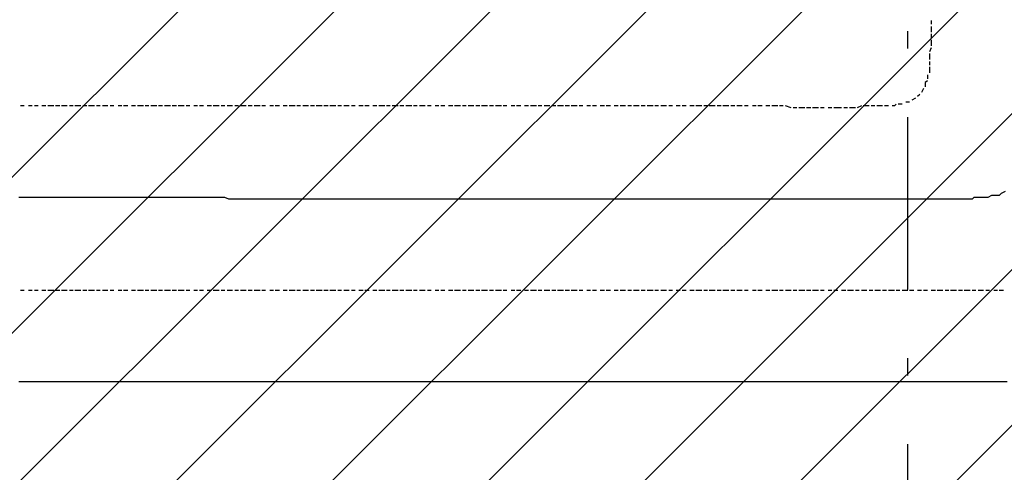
# Model space of a CAD drawing. Extents: x 997 to 109698, y 921 to 94021.
# Tile 640 of 656: x 29054 to 31196, y 50023 to 51009. Entities that reach past the tile are written whole.
import ezdxf

# ---------------------------------------------------------------- set-up
doc = ezdxf.new("R2010")
doc.units = 0
doc.header["$MEASUREMENT"] = 0
doc.layers.add('12', color=7, linetype='CONTINUOUS')
doc.layers.add('28', color=7, linetype='CONTINUOUS')

msp = doc.modelspace()

# ---------------------------------------------------------------- linework, layer by layer
at = {"layer": '12', "color": 1}
for p, q in [((31036.630503, 51006.563401), (31036.630503, 50998.563401)), ((31036.630503, 50993.563401), (31036.630503, 50981.563401)), ((31036.630503, 50977.563401), (31036.630503, 50968.563401)), ((31036.630503, 50964.563401), (31036.630503, 50951.563401)), ((31036.630503, 50947.563401), (31032.630503, 50938.563401)), ((31032.630503, 50934.563401), (31032.630503, 50921.563401)), ((31032.630503, 50917.563401), (31032.630503, 50909.563401)), ((31032.630503, 50905.563401), (31032.630503, 50892.563401)), ((31028.630503, 50888.563401), (31028.630503, 50879.563401)), ((31019.630503, 50858.563401), (31015.630503, 50849.563401)), ((31002.630503, 50837.563401), (30994.630503, 50833.563401)), ((31011.630503, 50845.563401), (31006.630503, 50841.563401)), ((29063.630503, 50820.563401), (29055.630503, 50820.563401)), ((29080.630503, 50820.563401), (29072.630503, 50820.563401)), ((29093.630503, 50820.563401), (29085.630503, 50820.563401)), ((29110.630503, 50820.563401), (29101.630503, 50820.563401)), ((29127.630503, 50820.563401), (29114.630503, 50820.563401)), ((29140.630503, 50820.563401), (29131.630503, 50820.563401)), ((29156.630503, 50820.563401), (29144.630503, 50820.563401)), ((29169.630503, 50820.563401), (29161.630503, 50820.563401)), ((29186.630503, 50820.563401), (29173.630503, 50820.563401)), ((29199.630503, 50820.563401), (29190.630503, 50820.563401)), ((29216.630503, 50820.563401), (29203.630503, 50820.563401)), ((29228.630503, 50820.563401), (29220.630503, 50820.563401)), ((29245.630503, 50820.563401), (29233.630503, 50820.563401)), ((29258.630503, 50820.563401), (29250.630503, 50820.563401)), ((29275.630503, 50820.563401), (29267.630503, 50820.563401)), ((29288.630503, 50820.563401), (29279.630503, 50820.563401)), ((29305.630503, 50820.563401), (29296.630503, 50820.563401)), ((29322.630503, 50820.563401), (29309.630503, 50820.563401)), ((29334.630503, 50820.563401), (29326.630503, 50820.563401)), ((29351.630503, 50820.563401), (29338.630503, 50820.563401)), ((29364.630503, 50820.563401), (29355.630503, 50820.563401)), ((29381.630503, 50820.563401), (29368.630503, 50820.563401)), ((29394.630503, 50820.563401), (29385.630503, 50820.563401)), ((29411.630503, 50820.563401), (29398.630503, 50820.563401)), ((29423.630503, 50820.563401), (29415.630503, 50820.563401)), ((29440.630503, 50820.563401), (29432.630503, 50820.563401)), ((29453.630503, 50820.563401), (29444.630503, 50820.563401)), ((29470.630503, 50820.563401), (29461.630503, 50820.563401)), ((29487.630503, 50820.563401), (29474.630503, 50820.563401)), ((29499.630503, 50820.563401), (29491.630503, 50820.563401)), ((29516.630503, 50820.563401), (29504.630503, 50820.563401)), ((29529.630503, 50820.563401), (29521.630503, 50820.563401)), ((29546.630503, 50820.563401), (29533.630503, 50820.563401)), ((29559.630503, 50820.563401), (29550.630503, 50820.563401)), ((29576.630503, 50820.563401), (29563.630503, 50820.563401)), ((29588.630503, 50820.563401), (29580.630503, 50820.563401)), ((29605.630503, 50820.563401), (29597.630503, 50820.563401)), ((29618.630503, 50820.563401), (29609.630503, 50820.563401)), ((29635.630503, 50820.563401), (29626.630503, 50820.563401)), ((29652.630503, 50820.563401), (29639.630503, 50820.563401)), ((29664.630503, 50820.563401), (29656.630503, 50820.563401)), ((29681.630503, 50820.563401), (29669.630503, 50820.563401)), ((29694.630503, 50820.563401), (29686.630503, 50820.563401)), ((29711.630503, 50820.563401), (29698.630503, 50820.563401)), ((29724.630503, 50820.563401), (29715.630503, 50820.563401)), ((29741.630503, 50820.563401), (29728.630503, 50820.563401)), ((29753.630503, 50820.563401), (29745.630503, 50820.563401)), ((29770.630503, 50820.563401), (29758.630503, 50820.563401)), ((29783.630503, 50820.563401), (29775.630503, 50820.563401)), ((29800.630503, 50820.563401), (29791.630503, 50820.563401)), ((29813.630503, 50820.563401), (29804.630503, 50820.563401)), ((29830.630503, 50820.563401), (29821.630503, 50820.563401)), ((29847.630503, 50820.563401), (29834.630503, 50820.563401)), ((29859.630503, 50820.563401), (29851.630503, 50820.563401)), ((29876.630503, 50820.563401), (29863.630503, 50820.563401)), ((29889.630503, 50820.563401), (29880.630503, 50820.563401)), ((29906.630503, 50820.563401), (29893.630503, 50820.563401)), ((29918.630503, 50820.563401), (29910.630503, 50820.563401)), ((29935.630503, 50820.563401), (29923.630503, 50820.563401)), ((29948.630503, 50820.563401), (29940.630503, 50820.563401)), ((29965.630503, 50820.563401), (29957.630503, 50820.563401)), ((29978.630503, 50820.563401), (29969.630503, 50820.563401)), ((29995.630503, 50820.563401), (29986.630503, 50820.563401)), ((30012.630503, 50820.563401), (29999.630503, 50820.563401)), ((30024.630503, 50820.563401), (30016.630503, 50820.563401)), ((30041.630503, 50820.563401), (30029.630503, 50820.563401)), ((30054.630503, 50820.563401), (30045.630503, 50820.563401)), ((30071.630503, 50820.563401), (30058.630503, 50820.563401)), ((30084.630503, 50820.563401), (30075.630503, 50820.563401)), ((30101.630503, 50820.563401), (30088.630503, 50820.563401)), ((30113.630503, 50820.563401), (30105.630503, 50820.563401)), ((30130.630503, 50820.563401), (30122.630503, 50820.563401)), ((30143.630503, 50820.563401), (30134.630503, 50820.563401)), ((30160.630503, 50820.563401), (30151.630503, 50820.563401)), ((30177.630503, 50820.563401), (30164.630503, 50820.563401)), ((30189.630503, 50820.563401), (30181.630503, 50820.563401)), ((30206.630503, 50820.563401), (30194.630503, 50820.563401)), ((30219.630503, 50820.563401), (30211.630503, 50820.563401)), ((30236.630503, 50820.563401), (30223.630503, 50820.563401)), ((30249.630503, 50820.563401), (30240.630503, 50820.563401)), ((30266.630503, 50820.563401), (30253.630503, 50820.563401)), ((30278.630503, 50820.563401), (30270.630503, 50820.563401)), ((30295.630503, 50820.563401), (30287.630503, 50820.563401)), ((30308.630503, 50820.563401), (30299.630503, 50820.563401)), ((30325.630503, 50820.563401), (30316.630503, 50820.563401)), ((30338.630503, 50820.563401), (30329.630503, 50820.563401)), ((30355.630503, 50820.563401), (30346.630503, 50820.563401)), ((30371.630503, 50820.563401), (30359.630503, 50820.563401)), ((30384.630503, 50820.563401), (30376.630503, 50820.563401)), ((30401.630503, 50820.563401), (30388.630503, 50820.563401)), ((30414.630503, 50820.563401), (30405.630503, 50820.563401)), ((30431.630503, 50820.563401), (30418.630503, 50820.563401)), ((30443.630503, 50820.563401), (30435.630503, 50820.563401)), ((30460.630503, 50820.563401), (30448.630503, 50820.563401)), ((30473.630503, 50820.563401), (30465.630503, 50820.563401)), ((30490.630503, 50820.563401), (30481.630503, 50820.563401)), ((30503.630503, 50820.563401), (30494.630503, 50820.563401)), ((30520.630503, 50820.563401), (30511.630503, 50820.563401)), ((30537.630503, 50820.563401), (30524.630503, 50820.563401)), ((30549.630503, 50820.563401), (30541.630503, 50820.563401)), ((30566.630503, 50820.563401), (30553.630503, 50820.563401)), ((30579.630503, 50820.563401), (30570.630503, 50820.563401)), ((30596.630503, 50820.563401), (30583.630503, 50820.563401)), ((30609.630503, 50820.563401), (30600.630503, 50820.563401)), ((30625.630503, 50820.563401), (30613.630503, 50820.563401)), ((30638.630503, 50820.563401), (30630.630503, 50820.563401)), ((30655.630503, 50820.563401), (30647.630503, 50820.563401)), ((30668.630503, 50820.563401), (30659.630503, 50820.563401)), ((30685.630503, 50820.563401), (30676.630503, 50820.563401)), ((30702.630503, 50820.563401), (30689.630503, 50820.563401)), ((30714.630503, 50820.563401), (30706.630503, 50820.563401)), ((30731.630503, 50816.563401), (30719.630503, 50820.563401)), ((30744.630503, 50816.563401), (30736.630503, 50816.563401)), ((30761.630503, 50816.563401), (30748.630503, 50816.563401)), ((30774.630503, 50816.563401), (30765.630503, 50816.563401)), ((30791.630503, 50816.563401), (30778.630503, 50816.563401)), ((30803.630503, 50816.563401), (30795.630503, 50816.563401)), ((30820.630503, 50816.563401), (30812.630503, 50816.563401)), ((30833.630503, 50816.563401), (30824.630503, 50816.563401)), ((30841.630503, 50816.563401), (30833.630503, 50816.563401)), ((30854.630503, 50816.563401), (30846.630503, 50816.563401)), ((30871.630503, 50816.563401), (30858.630503, 50816.563401)), ((30884.630503, 50820.563401), (30875.630503, 50816.563401)), ((30901.630503, 50820.563401), (30888.630503, 50820.563401)), ((30913.630503, 50820.563401), (30905.630503, 50820.563401)), ((30930.630503, 50820.563401), (30918.630503, 50820.563401)), ((30943.630503, 50820.563401), (30934.630503, 50820.563401)), ((30973.630503, 50824.563401), (30964.630503, 50824.563401)), ((30989.630503, 50828.563401), (30981.630503, 50828.563401)), ((29063.630503, 50418.563401), (29055.630503, 50418.563401)), ((29080.630503, 50418.563401), (29072.630503, 50418.563401)), ((29093.630503, 50418.563401), (29085.630503, 50418.563401)), ((29110.630503, 50418.563401), (29101.630503, 50418.563401)), ((29127.630503, 50418.563401), (29114.630503, 50418.563401)), ((29140.630503, 50418.563401), (29131.630503, 50418.563401)), ((29156.630503, 50418.563401), (29144.630503, 50418.563401)), ((29169.630503, 50418.563401), (29161.630503, 50418.563401)), ((29186.630503, 50418.563401), (29173.630503, 50418.563401)), ((29199.630503, 50418.563401), (29190.630503, 50418.563401)), ((29216.630503, 50418.563401), (29203.630503, 50418.563401)), ((29228.630503, 50418.563401), (29220.630503, 50418.563401)), ((29245.630503, 50418.563401), (29233.630503, 50418.563401)), ((29258.630503, 50418.563401), (29250.630503, 50418.563401)), ((29275.630503, 50418.563401), (29267.630503, 50418.563401)), ((29288.630503, 50418.563401), (29279.630503, 50418.563401)), ((29305.630503, 50418.563401), (29296.630503, 50418.563401)), ((29322.630503, 50418.563401), (29309.630503, 50418.563401)), ((29334.630503, 50418.563401), (29326.630503, 50418.563401)), ((29351.630503, 50418.563401), (29338.630503, 50418.563401)), ((29364.630503, 50418.563401), (29355.630503, 50418.563401)), ((29381.630503, 50418.563401), (29368.630503, 50418.563401)), ((29394.630503, 50418.563401), (29385.630503, 50418.563401)), ((29411.630503, 50418.563401), (29398.630503, 50418.563401)), ((29423.630503, 50418.563401), (29415.630503, 50418.563401)), ((29440.630503, 50418.563401), (29432.630503, 50418.563401)), ((29453.630503, 50418.563401), (29444.630503, 50418.563401)), ((29470.630503, 50418.563401), (29461.630503, 50418.563401)), ((29487.630503, 50418.563401), (29474.630503, 50418.563401)), ((29499.630503, 50418.563401), (29491.630503, 50418.563401)), ((29516.630503, 50418.563401), (29504.630503, 50418.563401)), ((29529.630503, 50418.563401), (29521.630503, 50418.563401)), ((29546.630503, 50418.563401), (29533.630503, 50418.563401)), ((29559.630503, 50418.563401), (29550.630503, 50418.563401)), ((29576.630503, 50418.563401), (29563.630503, 50418.563401)), ((29588.630503, 50418.563401), (29580.630503, 50418.563401)), ((29605.630503, 50418.563401), (29597.630503, 50418.563401)), ((29618.630503, 50418.563401), (29609.630503, 50418.563401)), ((29635.630503, 50418.563401), (29626.630503, 50418.563401)), ((29652.630503, 50418.563401), (29639.630503, 50418.563401)), ((29664.630503, 50418.563401), (29656.630503, 50418.563401)), ((29681.630503, 50418.563401), (29669.630503, 50418.563401)), ((29694.630503, 50418.563401), (29686.630503, 50418.563401)), ((29711.630503, 50418.563401), (29698.630503, 50418.563401)), ((29724.630503, 50418.563401), (29715.630503, 50418.563401)), ((29741.630503, 50418.563401), (29728.630503, 50418.563401)), ((29753.630503, 50418.563401), (29745.630503, 50418.563401)), ((29770.630503, 50418.563401), (29758.630503, 50418.563401)), ((29783.630503, 50418.563401), (29775.630503, 50418.563401)), ((29800.630503, 50418.563401), (29791.630503, 50418.563401)), ((29813.630503, 50418.563401), (29804.630503, 50418.563401)), ((29830.630503, 50418.563401), (29821.630503, 50418.563401)), ((29847.630503, 50418.563401), (29834.630503, 50418.563401)), ((29859.630503, 50418.563401), (29851.630503, 50418.563401)), ((29876.630503, 50418.563401), (29863.630503, 50418.563401)), ((29889.630503, 50418.563401), (29880.630503, 50418.563401)), ((29906.630503, 50418.563401), (29893.630503, 50418.563401)), ((29918.630503, 50418.563401), (29910.630503, 50418.563401)), ((29935.630503, 50418.563401), (29923.630503, 50418.563401)), ((29948.630503, 50418.563401), (29940.630503, 50418.563401)), ((29965.630503, 50418.563401), (29957.630503, 50418.563401)), ((29978.630503, 50418.563401), (29969.630503, 50418.563401)), ((29995.630503, 50418.563401), (29986.630503, 50418.563401)), ((30012.630503, 50418.563401), (29999.630503, 50418.563401)), ((30024.630503, 50418.563401), (30016.630503, 50418.563401)), ((30041.630503, 50418.563401), (30029.630503, 50418.563401)), ((30054.630503, 50418.563401), (30045.630503, 50418.563401)), ((30071.630503, 50418.563401), (30058.630503, 50418.563401)), ((30084.630503, 50418.563401), (30075.630503, 50418.563401)), ((30101.630503, 50418.563401), (30088.630503, 50418.563401)), ((30113.630503, 50418.563401), (30105.630503, 50418.563401)), ((30130.630503, 50418.563401), (30122.630503, 50418.563401)), ((30143.630503, 50418.563401), (30134.630503, 50418.563401)), ((30160.630503, 50418.563401), (30151.630503, 50418.563401)), ((30177.630503, 50418.563401), (30164.630503, 50418.563401)), ((30189.630503, 50418.563401), (30181.630503, 50418.563401)), ((30206.630503, 50418.563401), (30194.630503, 50418.563401)), ((30219.630503, 50418.563401), (30211.630503, 50418.563401)), ((30236.630503, 50418.563401), (30223.630503, 50418.563401)), ((30249.630503, 50418.563401), (30240.630503, 50418.563401)), ((30266.630503, 50418.563401), (30253.630503, 50418.563401)), ((30278.630503, 50418.563401), (30270.630503, 50418.563401)), ((30295.630503, 50418.563401), (30287.630503, 50418.563401)), ((30308.630503, 50418.563401), (30299.630503, 50418.563401)), ((30325.630503, 50418.563401), (30316.630503, 50418.563401)), ((30338.630503, 50418.563401), (30329.630503, 50418.563401)), ((30355.630503, 50418.563401), (30346.630503, 50418.563401)), ((30371.630503, 50418.563401), (30359.630503, 50418.563401)), ((30384.630503, 50418.563401), (30376.630503, 50418.563401)), ((30401.630503, 50418.563401), (30388.630503, 50418.563401)), ((30414.630503, 50418.563401), (30405.630503, 50418.563401)), ((30431.630503, 50418.563401), (30418.630503, 50418.563401)), ((30443.630503, 50418.563401), (30435.630503, 50418.563401)), ((30460.630503, 50418.563401), (30448.630503, 50418.563401)), ((30473.630503, 50418.563401), (30465.630503, 50418.563401)), ((30490.630503, 50418.563401), (30481.630503, 50418.563401)), ((30503.630503, 50418.563401), (30494.630503, 50418.563401)), ((30520.630503, 50418.563401), (30511.630503, 50418.563401)), ((30537.630503, 50418.563401), (30524.630503, 50418.563401)), ((30549.630503, 50418.563401), (30541.630503, 50418.563401)), ((30566.630503, 50418.563401), (30553.630503, 50418.563401)), ((30579.630503, 50418.563401), (30570.630503, 50418.563401)), ((30596.630503, 50418.563401), (30583.630503, 50418.563401)), ((30609.630503, 50418.563401), (30600.630503, 50418.563401)), ((30625.630503, 50418.563401), (30613.630503, 50418.563401)), ((30638.630503, 50418.563401), (30630.630503, 50418.563401)), ((30655.630503, 50418.563401), (30647.630503, 50418.563401)), ((30668.630503, 50418.563401), (30659.630503, 50418.563401)), ((30685.630503, 50418.563401), (30676.630503, 50418.563401)), ((30702.630503, 50418.563401), (30689.630503, 50418.563401)), ((30714.630503, 50418.563401), (30706.630503, 50418.563401)), ((30731.630503, 50418.563401), (30719.630503, 50418.563401)), ((30744.630503, 50418.563401), (30736.630503, 50418.563401)), ((30761.630503, 50418.563401), (30748.630503, 50418.563401)), ((30774.630503, 50418.563401), (30765.630503, 50418.563401)), ((30791.630503, 50418.563401), (30778.630503, 50418.563401)), ((30803.630503, 50418.563401), (30795.630503, 50418.563401)), ((30820.630503, 50418.563401), (30812.630503, 50418.563401)), ((30833.630503, 50418.563401), (30824.630503, 50418.563401)), ((30850.630503, 50418.563401), (30841.630503, 50418.563401)), ((30867.630503, 50418.563401), (30854.630503, 50418.563401)), ((30879.630503, 50418.563401), (30871.630503, 50418.563401)), ((30896.630503, 50418.563401), (30884.630503, 50418.563401)), ((30909.630503, 50418.563401), (30901.630503, 50418.563401)), ((30926.630503, 50418.563401), (30913.630503, 50418.563401)), ((30939.630503, 50418.563401), (30930.630503, 50418.563401)), ((30956.630503, 50418.563401), (30943.630503, 50418.563401)), ((30968.630503, 50418.563401), (30960.630503, 50418.563401)), ((30985.630503, 50418.563401), (30973.630503, 50418.563401)), ((30998.630503, 50418.563401), (30989.630503, 50418.563401)), ((31015.630503, 50418.563401), (31006.630503, 50418.563401)), ((31028.630503, 50418.563401), (31019.630503, 50418.563401)), ((31045.630503, 50418.563401), (31036.630503, 50418.563401)), ((31061.630503, 50418.563401), (31049.630503, 50418.563401)), ((31074.630503, 50418.563401), (31066.630503, 50418.563401)), ((31091.630503, 50418.563401), (31078.630503, 50418.563401)), ((31104.630503, 50418.563401), (31095.630503, 50418.563401)), ((31121.630503, 50418.563401), (31108.630503, 50418.563401)), ((31133.630503, 50418.563401), (31125.630503, 50418.563401)), ((31150.630503, 50418.563401), (31138.630503, 50418.563401)), ((31163.630503, 50418.563401), (31155.630503, 50418.563401)), ((31180.630503, 50418.563401), (31172.630503, 50418.563401)), ((31193.630503, 50418.563401), (31184.630503, 50418.563401))]:
    msp.add_line(p, q, dxfattribs=at)
at = {"layer": '12', "color": 5}
for p, q in [((29059.630503, 50621.563401), (29051.630503, 50621.563401)), ((29072.630503, 50621.563401), (29059.630503, 50621.563401)), ((29080.630503, 50621.563401), (29072.630503, 50621.563401)), ((29089.630503, 50621.563401), (29080.630503, 50621.563401)), ((29101.630503, 50621.563401), (29089.630503, 50621.563401)), ((29110.630503, 50621.563401), (29101.630503, 50621.563401)), ((29118.630503, 50621.563401), (29110.630503, 50621.563401)), ((29131.630503, 50621.563401), (29118.630503, 50621.563401)), ((29140.630503, 50621.563401), (29131.630503, 50621.563401)), ((29148.630503, 50621.563401), (29140.630503, 50621.563401)), ((29161.630503, 50621.563401), (29148.630503, 50621.563401)), ((29169.630503, 50621.563401), (29161.630503, 50621.563401)), ((29178.630503, 50621.563401), (29169.630503, 50621.563401)), ((29190.630503, 50621.563401), (29178.630503, 50621.563401)), ((29199.630503, 50621.563401), (29190.630503, 50621.563401)), ((29212.630503, 50621.563401), (29199.630503, 50621.563401)), ((29220.630503, 50621.563401), (29212.630503, 50621.563401)), ((29228.630503, 50621.563401), (29220.630503, 50621.563401)), ((29241.630503, 50621.563401), (29228.630503, 50621.563401)), ((29250.630503, 50621.563401), (29241.630503, 50621.563401)), ((29258.630503, 50621.563401), (29250.630503, 50621.563401)), ((29271.630503, 50621.563401), (29258.630503, 50621.563401)), ((29279.630503, 50621.563401), (29271.630503, 50621.563401)), ((29288.630503, 50621.563401), (29279.630503, 50621.563401)), ((29300.630503, 50621.563401), (29288.630503, 50621.563401)), ((29309.630503, 50621.563401), (29300.630503, 50621.563401)), ((29322.630503, 50621.563401), (29309.630503, 50621.563401)), ((29330.630503, 50621.563401), (29322.630503, 50621.563401)), ((29338.630503, 50621.563401), (29330.630503, 50621.563401)), ((29351.630503, 50621.563401), (29338.630503, 50621.563401)), ((29360.630503, 50621.563401), (29351.630503, 50621.563401)), ((29368.630503, 50621.563401), (29360.630503, 50621.563401)), ((29381.630503, 50621.563401), (29368.630503, 50621.563401)), ((29389.630503, 50621.563401), (29381.630503, 50621.563401)), ((29398.630503, 50621.563401), (29389.630503, 50621.563401)), ((29411.630503, 50621.563401), (29398.630503, 50621.563401)), ((29419.630503, 50621.563401), (29411.630503, 50621.563401)), ((29432.630503, 50621.563401), (29419.630503, 50621.563401)), ((29440.630503, 50621.563401), (29432.630503, 50621.563401)), ((29449.630503, 50621.563401), (29440.630503, 50621.563401)), ((29461.630503, 50621.563401), (29449.630503, 50621.563401)), ((29470.630503, 50621.563401), (29461.630503, 50621.563401)), ((29478.630503, 50621.563401), (29470.630503, 50621.563401)), ((29491.630503, 50621.563401), (29478.630503, 50621.563401)), ((29499.630503, 50621.563401), (29491.630503, 50621.563401)), ((29508.630503, 50617.563401), (29499.630503, 50621.563401)), ((29521.630503, 50617.563401), (29508.630503, 50617.563401)), ((29529.630503, 50617.563401), (29521.630503, 50617.563401)), ((29542.630503, 50617.563401), (29529.630503, 50617.563401)), ((29550.630503, 50617.563401), (29542.630503, 50617.563401)), ((29559.630503, 50617.563401), (29550.630503, 50617.563401)), ((29571.630503, 50617.563401), (29559.630503, 50617.563401)), ((29580.630503, 50617.563401), (29571.630503, 50617.563401)), ((29588.630503, 50617.563401), (29580.630503, 50617.563401)), ((29601.630503, 50617.563401), (29588.630503, 50617.563401)), ((29609.630503, 50617.563401), (29601.630503, 50617.563401)), ((29618.630503, 50617.563401), (29609.630503, 50617.563401)), ((29631.630503, 50617.563401), (29618.630503, 50617.563401)), ((29639.630503, 50617.563401), (29631.630503, 50617.563401)), ((29652.630503, 50617.563401), (29639.630503, 50617.563401)), ((29660.630503, 50617.563401), (29652.630503, 50617.563401)), ((29669.630503, 50617.563401), (29660.630503, 50617.563401)), ((29681.630503, 50617.563401), (29669.630503, 50617.563401)), ((29690.630503, 50617.563401), (29681.630503, 50617.563401)), ((29698.630503, 50617.563401), (29690.630503, 50617.563401)), ((29711.630503, 50617.563401), (29698.630503, 50617.563401)), ((29720.630503, 50617.563401), (29711.630503, 50617.563401)), ((29728.630503, 50617.563401), (29720.630503, 50617.563401)), ((29741.630503, 50617.563401), (29728.630503, 50617.563401)), ((29749.630503, 50617.563401), (29741.630503, 50617.563401)), ((29758.630503, 50617.563401), (29749.630503, 50617.563401)), ((29770.630503, 50617.563401), (29758.630503, 50617.563401)), ((29779.630503, 50617.563401), (29770.630503, 50617.563401)), ((29791.630503, 50617.563401), (29779.630503, 50617.563401)), ((29800.630503, 50617.563401), (29791.630503, 50617.563401)), ((29808.630503, 50617.563401), (29800.630503, 50617.563401)), ((29821.630503, 50617.563401), (29808.630503, 50617.563401)), ((29830.630503, 50617.563401), (29821.630503, 50617.563401)), ((29838.630503, 50617.563401), (29830.630503, 50617.563401)), ((29851.630503, 50617.563401), (29838.630503, 50617.563401)), ((29859.630503, 50617.563401), (29851.630503, 50617.563401)), ((29868.630503, 50617.563401), (29859.630503, 50617.563401)), ((29880.630503, 50617.563401), (29868.630503, 50617.563401)), ((29889.630503, 50617.563401), (29880.630503, 50617.563401)), ((29902.630503, 50617.563401), (29889.630503, 50617.563401)), ((29910.630503, 50617.563401), (29902.630503, 50617.563401)), ((29918.630503, 50617.563401), (29910.630503, 50617.563401)), ((29931.630503, 50617.563401), (29918.630503, 50617.563401)), ((29940.630503, 50617.563401), (29931.630503, 50617.563401)), ((29948.630503, 50617.563401), (29940.630503, 50617.563401)), ((29961.630503, 50617.563401), (29948.630503, 50617.563401)), ((29969.630503, 50617.563401), (29961.630503, 50617.563401)), ((29978.630503, 50617.563401), (29969.630503, 50617.563401)), ((29990.630503, 50617.563401), (29978.630503, 50617.563401)), ((29999.630503, 50617.563401), (29990.630503, 50617.563401)), ((30012.630503, 50617.563401), (29999.630503, 50617.563401)), ((30020.630503, 50617.563401), (30012.630503, 50617.563401)), ((30029.630503, 50617.563401), (30020.630503, 50617.563401)), ((30041.630503, 50617.563401), (30029.630503, 50617.563401)), ((30050.630503, 50617.563401), (30041.630503, 50617.563401)), ((30058.630503, 50617.563401), (30050.630503, 50617.563401)), ((30071.630503, 50617.563401), (30058.630503, 50617.563401)), ((30079.630503, 50617.563401), (30071.630503, 50617.563401)), ((30088.630503, 50617.563401), (30079.630503, 50617.563401)), ((30101.630503, 50617.563401), (30088.630503, 50617.563401)), ((30109.630503, 50617.563401), (30101.630503, 50617.563401)), ((30122.630503, 50617.563401), (30109.630503, 50617.563401)), ((30130.630503, 50617.563401), (30122.630503, 50617.563401)), ((30139.630503, 50617.563401), (30130.630503, 50617.563401)), ((30151.630503, 50617.563401), (30139.630503, 50617.563401)), ((30160.630503, 50617.563401), (30151.630503, 50617.563401)), ((30168.630503, 50617.563401), (30160.630503, 50617.563401)), ((30181.630503, 50617.563401), (30168.630503, 50617.563401)), ((30189.630503, 50617.563401), (30181.630503, 50617.563401)), ((30198.630503, 50617.563401), (30189.630503, 50617.563401)), ((30211.630503, 50617.563401), (30198.630503, 50617.563401)), ((30219.630503, 50617.563401), (30211.630503, 50617.563401)), ((30232.630503, 50617.563401), (30219.630503, 50617.563401)), ((30240.630503, 50617.563401), (30232.630503, 50617.563401)), ((30249.630503, 50617.563401), (30240.630503, 50617.563401)), ((30261.630503, 50617.563401), (30249.630503, 50617.563401)), ((30270.630503, 50617.563401), (30261.630503, 50617.563401)), ((30278.630503, 50617.563401), (30270.630503, 50617.563401)), ((30291.630503, 50617.563401), (30278.630503, 50617.563401)), ((30299.630503, 50617.563401), (30291.630503, 50617.563401)), ((30308.630503, 50617.563401), (30299.630503, 50617.563401)), ((30321.630503, 50617.563401), (30308.630503, 50617.563401)), ((30329.630503, 50617.563401), (30321.630503, 50617.563401)), ((30338.630503, 50617.563401), (30329.630503, 50617.563401)), ((30350.630503, 50617.563401), (30338.630503, 50617.563401)), ((30359.630503, 50617.563401), (30350.630503, 50617.563401)), ((30371.630503, 50617.563401), (30359.630503, 50617.563401)), ((30380.630503, 50617.563401), (30371.630503, 50617.563401)), ((30388.630503, 50617.563401), (30380.630503, 50617.563401)), ((30401.630503, 50617.563401), (30388.630503, 50617.563401)), ((30410.630503, 50617.563401), (30401.630503, 50617.563401)), ((30418.630503, 50617.563401), (30410.630503, 50617.563401)), ((30431.630503, 50617.563401), (30418.630503, 50617.563401)), ((30439.630503, 50617.563401), (30431.630503, 50617.563401)), ((30448.630503, 50617.563401), (30439.630503, 50617.563401)), ((30460.630503, 50617.563401), (30448.630503, 50617.563401)), ((30469.630503, 50617.563401), (30460.630503, 50617.563401)), ((30481.630503, 50617.563401), (30469.630503, 50617.563401)), ((30490.630503, 50617.563401), (30481.630503, 50617.563401)), ((30498.630503, 50617.563401), (30490.630503, 50617.563401)), ((30511.630503, 50617.563401), (30498.630503, 50617.563401)), ((30520.630503, 50617.563401), (30511.630503, 50617.563401)), ((30528.630503, 50617.563401), (30520.630503, 50617.563401)), ((30541.630503, 50617.563401), (30528.630503, 50617.563401)), ((30549.630503, 50617.563401), (30541.630503, 50617.563401)), ((30558.630503, 50617.563401), (30549.630503, 50617.563401)), ((30570.630503, 50617.563401), (30558.630503, 50617.563401)), ((30579.630503, 50617.563401), (30570.630503, 50617.563401)), ((30592.630503, 50617.563401), (30579.630503, 50617.563401)), ((30600.630503, 50617.563401), (30592.630503, 50617.563401)), ((30609.630503, 50617.563401), (30600.630503, 50617.563401)), ((30621.630503, 50617.563401), (30609.630503, 50617.563401)), ((30630.630503, 50617.563401), (30621.630503, 50617.563401)), ((30638.630503, 50617.563401), (30630.630503, 50617.563401)), ((30651.630503, 50617.563401), (30638.630503, 50617.563401)), ((30659.630503, 50617.563401), (30651.630503, 50617.563401)), ((30668.630503, 50617.563401), (30659.630503, 50617.563401)), ((30680.630503, 50617.563401), (30668.630503, 50617.563401)), ((30689.630503, 50617.563401), (30680.630503, 50617.563401)), ((30702.630503, 50617.563401), (30689.630503, 50617.563401)), ((30710.630503, 50617.563401), (30702.630503, 50617.563401)), ((30719.630503, 50617.563401), (30710.630503, 50617.563401)), ((30731.630503, 50617.563401), (30719.630503, 50617.563401)), ((30740.630503, 50617.563401), (30731.630503, 50617.563401)), ((30748.630503, 50617.563401), (30740.630503, 50617.563401)), ((30761.630503, 50617.563401), (30748.630503, 50617.563401)), ((30769.630503, 50617.563401), (30761.630503, 50617.563401)), ((30778.630503, 50617.563401), (30769.630503, 50617.563401)), ((30791.630503, 50617.563401), (30778.630503, 50617.563401)), ((30799.630503, 50617.563401), (30791.630503, 50617.563401)), ((30812.630503, 50617.563401), (30799.630503, 50617.563401)), ((30820.630503, 50617.563401), (30812.630503, 50617.563401)), ((30829.630503, 50617.563401), (30820.630503, 50617.563401)), ((30841.630503, 50617.563401), (30829.630503, 50617.563401)), ((30850.630503, 50617.563401), (30841.630503, 50617.563401)), ((30858.630503, 50617.563401), (30850.630503, 50617.563401)), ((30871.630503, 50617.563401), (30858.630503, 50617.563401)), ((30879.630503, 50617.563401), (30871.630503, 50617.563401)), ((30888.630503, 50617.563401), (30879.630503, 50617.563401)), ((30901.630503, 50617.563401), (30888.630503, 50617.563401)), ((30909.630503, 50617.563401), (30901.630503, 50617.563401)), ((30918.630503, 50617.563401), (30909.630503, 50617.563401)), ((30930.630503, 50617.563401), (30918.630503, 50617.563401)), ((30939.630503, 50617.563401), (30930.630503, 50617.563401)), ((30951.630503, 50617.563401), (30939.630503, 50617.563401)), ((30960.630503, 50617.563401), (30951.630503, 50617.563401)), ((30968.630503, 50617.563401), (30960.630503, 50617.563401)), ((30981.630503, 50617.563401), (30968.630503, 50617.563401)), ((30989.630503, 50617.563401), (30981.630503, 50617.563401)), ((30998.630503, 50617.563401), (30989.630503, 50617.563401)), ((31011.630503, 50617.563401), (30998.630503, 50617.563401)), ((31019.630503, 50617.563401), (31011.630503, 50617.563401)), ((31028.630503, 50617.563401), (31019.630503, 50617.563401)), ((31036.630503, 50617.563401), (31028.630503, 50617.563401)), ((31040.630503, 50617.563401), (31036.630503, 50617.563401)), ((31049.630503, 50617.563401), (31040.630503, 50617.563401)), ((31061.630503, 50617.563401), (31049.630503, 50617.563401)), ((31070.630503, 50617.563401), (31061.630503, 50617.563401)), ((31078.630503, 50617.563401), (31070.630503, 50617.563401)), ((31091.630503, 50617.563401), (31078.630503, 50617.563401)), ((31100.630503, 50617.563401), (31091.630503, 50617.563401)), ((31108.630503, 50617.563401), (31100.630503, 50617.563401)), ((31121.630503, 50617.563401), (31108.630503, 50617.563401)), ((31138.630503, 50621.563401), (31129.630503, 50621.563401)), ((31150.630503, 50621.563401), (31138.630503, 50621.563401)), ((31159.630503, 50621.563401), (31150.630503, 50621.563401)), ((31167.630503, 50625.563401), (31159.630503, 50621.563401)), ((31180.630503, 50625.563401), (31167.630503, 50625.563401)), ((31197.630503, 50634.563401), (31188.630503, 50629.563401)), ((29059.630503, 50219.563401), (29051.630503, 50219.563401)), ((29072.630503, 50219.563401), (29059.630503, 50219.563401)), ((29080.630503, 50219.563401), (29072.630503, 50219.563401)), ((29089.630503, 50219.563401), (29080.630503, 50219.563401)), ((29101.630503, 50219.563401), (29089.630503, 50219.563401)), ((29110.630503, 50219.563401), (29101.630503, 50219.563401)), ((29118.630503, 50219.563401), (29110.630503, 50219.563401)), ((29131.630503, 50219.563401), (29118.630503, 50219.563401)), ((29140.630503, 50219.563401), (29131.630503, 50219.563401)), ((29148.630503, 50219.563401), (29140.630503, 50219.563401)), ((29161.630503, 50219.563401), (29148.630503, 50219.563401)), ((29169.630503, 50219.563401), (29161.630503, 50219.563401)), ((29178.630503, 50219.563401), (29169.630503, 50219.563401)), ((29190.630503, 50219.563401), (29178.630503, 50219.563401)), ((29199.630503, 50219.563401), (29190.630503, 50219.563401)), ((29212.630503, 50219.563401), (29199.630503, 50219.563401)), ((29220.630503, 50219.563401), (29212.630503, 50219.563401)), ((29228.630503, 50219.563401), (29220.630503, 50219.563401)), ((29241.630503, 50219.563401), (29228.630503, 50219.563401)), ((29250.630503, 50219.563401), (29241.630503, 50219.563401)), ((29258.630503, 50219.563401), (29250.630503, 50219.563401)), ((29271.630503, 50219.563401), (29258.630503, 50219.563401)), ((29279.630503, 50219.563401), (29271.630503, 50219.563401)), ((29288.630503, 50219.563401), (29279.630503, 50219.563401)), ((29300.630503, 50219.563401), (29288.630503, 50219.563401)), ((29309.630503, 50219.563401), (29300.630503, 50219.563401)), ((29322.630503, 50219.563401), (29309.630503, 50219.563401)), ((29330.630503, 50219.563401), (29322.630503, 50219.563401)), ((29338.630503, 50219.563401), (29330.630503, 50219.563401)), ((29351.630503, 50219.563401), (29338.630503, 50219.563401)), ((29360.630503, 50219.563401), (29351.630503, 50219.563401)), ((29368.630503, 50219.563401), (29360.630503, 50219.563401)), ((29381.630503, 50219.563401), (29368.630503, 50219.563401)), ((29389.630503, 50219.563401), (29381.630503, 50219.563401)), ((29398.630503, 50219.563401), (29389.630503, 50219.563401)), ((29411.630503, 50219.563401), (29398.630503, 50219.563401)), ((29419.630503, 50219.563401), (29411.630503, 50219.563401)), ((29432.630503, 50219.563401), (29419.630503, 50219.563401)), ((29440.630503, 50219.563401), (29432.630503, 50219.563401)), ((29449.630503, 50219.563401), (29440.630503, 50219.563401)), ((29461.630503, 50219.563401), (29449.630503, 50219.563401)), ((29470.630503, 50219.563401), (29461.630503, 50219.563401)), ((29478.630503, 50219.563401), (29470.630503, 50219.563401)), ((29491.630503, 50219.563401), (29478.630503, 50219.563401)), ((29499.630503, 50219.563401), (29491.630503, 50219.563401)), ((29508.630503, 50219.563401), (29499.630503, 50219.563401)), ((29521.630503, 50219.563401), (29508.630503, 50219.563401)), ((29529.630503, 50219.563401), (29521.630503, 50219.563401)), ((29542.630503, 50219.563401), (29529.630503, 50219.563401)), ((29550.630503, 50219.563401), (29542.630503, 50219.563401)), ((29559.630503, 50219.563401), (29550.630503, 50219.563401)), ((29571.630503, 50219.563401), (29559.630503, 50219.563401)), ((29580.630503, 50219.563401), (29571.630503, 50219.563401)), ((29588.630503, 50219.563401), (29580.630503, 50219.563401)), ((29601.630503, 50219.563401), (29588.630503, 50219.563401)), ((29609.630503, 50219.563401), (29601.630503, 50219.563401)), ((29618.630503, 50219.563401), (29609.630503, 50219.563401)), ((29631.630503, 50219.563401), (29618.630503, 50219.563401)), ((29639.630503, 50219.563401), (29631.630503, 50219.563401)), ((29652.630503, 50219.563401), (29639.630503, 50219.563401)), ((29660.630503, 50219.563401), (29652.630503, 50219.563401)), ((29669.630503, 50219.563401), (29660.630503, 50219.563401)), ((29681.630503, 50219.563401), (29669.630503, 50219.563401)), ((29690.630503, 50219.563401), (29681.630503, 50219.563401)), ((29698.630503, 50219.563401), (29690.630503, 50219.563401)), ((29711.630503, 50219.563401), (29698.630503, 50219.563401)), ((29720.630503, 50219.563401), (29711.630503, 50219.563401)), ((29728.630503, 50219.563401), (29720.630503, 50219.563401)), ((29741.630503, 50219.563401), (29728.630503, 50219.563401)), ((29749.630503, 50219.563401), (29741.630503, 50219.563401)), ((29758.630503, 50219.563401), (29749.630503, 50219.563401)), ((29770.630503, 50219.563401), (29758.630503, 50219.563401)), ((29779.630503, 50219.563401), (29770.630503, 50219.563401)), ((29791.630503, 50219.563401), (29779.630503, 50219.563401)), ((29800.630503, 50219.563401), (29791.630503, 50219.563401)), ((29808.630503, 50219.563401), (29800.630503, 50219.563401)), ((29821.630503, 50219.563401), (29808.630503, 50219.563401)), ((29830.630503, 50219.563401), (29821.630503, 50219.563401)), ((29838.630503, 50219.563401), (29830.630503, 50219.563401)), ((29851.630503, 50219.563401), (29838.630503, 50219.563401)), ((29859.630503, 50219.563401), (29851.630503, 50219.563401)), ((29868.630503, 50219.563401), (29859.630503, 50219.563401)), ((29880.630503, 50219.563401), (29868.630503, 50219.563401)), ((29889.630503, 50219.563401), (29880.630503, 50219.563401)), ((29902.630503, 50219.563401), (29889.630503, 50219.563401)), ((29910.630503, 50219.563401), (29902.630503, 50219.563401)), ((29918.630503, 50219.563401), (29910.630503, 50219.563401)), ((29931.630503, 50219.563401), (29918.630503, 50219.563401)), ((29940.630503, 50219.563401), (29931.630503, 50219.563401)), ((29948.630503, 50219.563401), (29940.630503, 50219.563401)), ((29961.630503, 50219.563401), (29948.630503, 50219.563401)), ((29969.630503, 50219.563401), (29961.630503, 50219.563401)), ((29978.630503, 50219.563401), (29969.630503, 50219.563401)), ((29990.630503, 50219.563401), (29978.630503, 50219.563401)), ((29999.630503, 50219.563401), (29990.630503, 50219.563401)), ((30012.630503, 50219.563401), (29999.630503, 50219.563401)), ((30020.630503, 50219.563401), (30012.630503, 50219.563401)), ((30029.630503, 50219.563401), (30020.630503, 50219.563401)), ((30041.630503, 50219.563401), (30029.630503, 50219.563401)), ((30050.630503, 50219.563401), (30041.630503, 50219.563401)), ((30058.630503, 50219.563401), (30050.630503, 50219.563401)), ((30071.630503, 50219.563401), (30058.630503, 50219.563401)), ((30079.630503, 50219.563401), (30071.630503, 50219.563401)), ((30088.630503, 50219.563401), (30079.630503, 50219.563401)), ((30101.630503, 50219.563401), (30088.630503, 50219.563401)), ((30109.630503, 50219.563401), (30101.630503, 50219.563401)), ((30122.630503, 50219.563401), (30109.630503, 50219.563401)), ((30130.630503, 50219.563401), (30122.630503, 50219.563401)), ((30139.630503, 50219.563401), (30130.630503, 50219.563401)), ((30151.630503, 50219.563401), (30139.630503, 50219.563401)), ((30160.630503, 50219.563401), (30151.630503, 50219.563401)), ((30168.630503, 50219.563401), (30160.630503, 50219.563401)), ((30181.630503, 50219.563401), (30168.630503, 50219.563401)), ((30189.630503, 50219.563401), (30181.630503, 50219.563401)), ((30198.630503, 50219.563401), (30189.630503, 50219.563401)), ((30211.630503, 50219.563401), (30198.630503, 50219.563401)), ((30219.630503, 50219.563401), (30211.630503, 50219.563401)), ((30232.630503, 50219.563401), (30219.630503, 50219.563401)), ((30240.630503, 50219.563401), (30232.630503, 50219.563401)), ((30249.630503, 50219.563401), (30240.630503, 50219.563401)), ((30261.630503, 50219.563401), (30249.630503, 50219.563401)), ((30270.630503, 50219.563401), (30261.630503, 50219.563401)), ((30278.630503, 50219.563401), (30270.630503, 50219.563401)), ((30291.630503, 50219.563401), (30278.630503, 50219.563401)), ((30299.630503, 50219.563401), (30291.630503, 50219.563401)), ((30308.630503, 50219.563401), (30299.630503, 50219.563401)), ((30321.630503, 50219.563401), (30308.630503, 50219.563401)), ((30329.630503, 50219.563401), (30321.630503, 50219.563401)), ((30338.630503, 50219.563401), (30329.630503, 50219.563401)), ((30350.630503, 50219.563401), (30338.630503, 50219.563401)), ((30359.630503, 50219.563401), (30350.630503, 50219.563401)), ((30371.630503, 50219.563401), (30359.630503, 50219.563401)), ((30380.630503, 50219.563401), (30371.630503, 50219.563401)), ((30388.630503, 50219.563401), (30380.630503, 50219.563401)), ((30401.630503, 50219.563401), (30388.630503, 50219.563401)), ((30410.630503, 50219.563401), (30401.630503, 50219.563401)), ((30418.630503, 50219.563401), (30410.630503, 50219.563401)), ((30431.630503, 50219.563401), (30418.630503, 50219.563401)), ((30439.630503, 50219.563401), (30431.630503, 50219.563401)), ((30448.630503, 50219.563401), (30439.630503, 50219.563401)), ((30460.630503, 50219.563401), (30448.630503, 50219.563401)), ((30469.630503, 50219.563401), (30460.630503, 50219.563401)), ((30481.630503, 50219.563401), (30469.630503, 50219.563401)), ((30490.630503, 50219.563401), (30481.630503, 50219.563401)), ((30498.630503, 50219.563401), (30490.630503, 50219.563401)), ((30511.630503, 50219.563401), (30498.630503, 50219.563401)), ((30520.630503, 50219.563401), (30511.630503, 50219.563401)), ((30528.630503, 50219.563401), (30520.630503, 50219.563401)), ((30541.630503, 50219.563401), (30528.630503, 50219.563401)), ((30549.630503, 50219.563401), (30541.630503, 50219.563401)), ((30558.630503, 50219.563401), (30549.630503, 50219.563401)), ((30570.630503, 50219.563401), (30558.630503, 50219.563401)), ((30579.630503, 50219.563401), (30570.630503, 50219.563401)), ((30592.630503, 50219.563401), (30579.630503, 50219.563401)), ((30600.630503, 50219.563401), (30592.630503, 50219.563401)), ((30609.630503, 50219.563401), (30600.630503, 50219.563401)), ((30621.630503, 50219.563401), (30609.630503, 50219.563401)), ((30630.630503, 50219.563401), (30621.630503, 50219.563401)), ((30638.630503, 50219.563401), (30630.630503, 50219.563401)), ((30651.630503, 50219.563401), (30638.630503, 50219.563401)), ((30659.630503, 50219.563401), (30651.630503, 50219.563401)), ((30668.630503, 50219.563401), (30659.630503, 50219.563401)), ((30680.630503, 50219.563401), (30668.630503, 50219.563401)), ((30689.630503, 50219.563401), (30680.630503, 50219.563401)), ((30702.630503, 50219.563401), (30689.630503, 50219.563401)), ((30710.630503, 50219.563401), (30702.630503, 50219.563401)), ((30719.630503, 50219.563401), (30710.630503, 50219.563401)), ((30731.630503, 50219.563401), (30719.630503, 50219.563401)), ((30740.630503, 50219.563401), (30731.630503, 50219.563401)), ((30748.630503, 50219.563401), (30740.630503, 50219.563401)), ((30761.630503, 50219.563401), (30748.630503, 50219.563401)), ((30769.630503, 50219.563401), (30761.630503, 50219.563401)), ((30778.630503, 50219.563401), (30769.630503, 50219.563401)), ((30791.630503, 50219.563401), (30778.630503, 50219.563401)), ((30799.630503, 50219.563401), (30791.630503, 50219.563401)), ((30812.630503, 50219.563401), (30799.630503, 50219.563401)), ((30820.630503, 50219.563401), (30812.630503, 50219.563401)), ((30829.630503, 50219.563401), (30820.630503, 50219.563401)), ((30841.630503, 50219.563401), (30829.630503, 50219.563401)), ((30850.630503, 50219.563401), (30841.630503, 50219.563401)), ((30858.630503, 50219.563401), (30850.630503, 50219.563401)), ((30871.630503, 50219.563401), (30858.630503, 50219.563401)), ((30879.630503, 50219.563401), (30871.630503, 50219.563401)), ((30888.630503, 50219.563401), (30879.630503, 50219.563401)), ((30901.630503, 50219.563401), (30888.630503, 50219.563401)), ((30909.630503, 50219.563401), (30901.630503, 50219.563401)), ((30918.630503, 50219.563401), (30909.630503, 50219.563401)), ((30930.630503, 50219.563401), (30918.630503, 50219.563401)), ((30939.630503, 50219.563401), (30930.630503, 50219.563401)), ((30951.630503, 50219.563401), (30939.630503, 50219.563401)), ((30960.630503, 50219.563401), (30951.630503, 50219.563401)), ((30968.630503, 50219.563401), (30960.630503, 50219.563401)), ((30981.630503, 50219.563401), (30968.630503, 50219.563401)), ((30989.630503, 50219.563401), (30981.630503, 50219.563401)), ((30998.630503, 50219.563401), (30989.630503, 50219.563401)), ((31011.630503, 50219.563401), (30998.630503, 50219.563401)), ((31019.630503, 50219.563401), (31011.630503, 50219.563401)), ((31028.630503, 50219.563401), (31019.630503, 50219.563401)), ((31040.630503, 50219.563401), (31028.630503, 50219.563401)), ((31049.630503, 50219.563401), (31040.630503, 50219.563401)), ((31061.630503, 50219.563401), (31049.630503, 50219.563401)), ((31070.630503, 50219.563401), (31061.630503, 50219.563401)), ((31078.630503, 50219.563401), (31070.630503, 50219.563401)), ((31091.630503, 50219.563401), (31078.630503, 50219.563401)), ((31100.630503, 50219.563401), (31091.630503, 50219.563401)), ((31108.630503, 50219.563401), (31100.630503, 50219.563401)), ((31121.630503, 50219.563401), (31108.630503, 50219.563401)), ((31129.630503, 50219.563401), (31121.630503, 50219.563401)), ((31138.630503, 50219.563401), (31129.630503, 50219.563401)), ((31150.630503, 50219.563401), (31138.630503, 50219.563401)), ((31159.630503, 50219.563401), (31150.630503, 50219.563401)), ((31172.630503, 50219.563401), (31159.630503, 50219.563401)), ((31180.630503, 50219.563401), (31172.630503, 50219.563401)), ((31188.630503, 50219.563401), (31180.630503, 50219.563401)), ((31201.630503, 50219.563401), (31188.630503, 50219.563401))]:
    msp.add_line(p, q, dxfattribs=at)
at = {"layer": '12', "color": 1}
for points in [[(31028.630503, 50875.563401), (31023.630503, 50871.563401), (31023.630503, 50862.563401)], [(30960.630503, 50824.563401), (30956.630503, 50820.563401), (30951.630503, 50820.563401)]]:
    msp.add_lwpolyline(points, dxfattribs=at)
at = {"layer": '12', "color": 5}
for points in [[(31129.630503, 50621.563401), (31125.630503, 50617.563401), (31121.630503, 50617.563401)], [(31188.630503, 50629.563401), (31184.630503, 50625.563401), (31180.630503, 50625.563401)]]:
    msp.add_lwpolyline(points, dxfattribs=at)
at = {"layer": '28', "color": 2}
for p, q in [((36822.636205, 58450.918575), (14872.636205, 36500.918575)), ((36822.636205, 58111.50732), (14872.636205, 36161.50732)), ((36822.636205, 57772.096065), (14872.636205, 35822.096065)), ((14872.636205, 35482.68481), (36822.636205, 57432.68481)), ((15100.315887, 35370.953237), (36822.636205, 57093.273555)), ((15439.727142, 35370.953237), (36822.636205, 56753.8623)), ((15779.138397, 35370.953237), (36822.636205, 56414.451046)), ((16118.549652, 35370.953237), (36822.636205, 56075.039791)), ((16457.960907, 35370.953237), (36822.636205, 55735.628536))]:
    msp.add_line(p, q, dxfattribs=at)
at = {"layer": '28', "color": 4, "linetype": 'Continuous'}
for p, q in [((30985.630503, 50946.063401), (30985.630503, 50983.563401)), ((30985.630503, 50233.563401), (30985.630503, 50271.063401))]:
    msp.add_line(p, q, dxfattribs=at)
at = {"layer": '28', "color": 4}
for p, q in [((30985.630503, 50421.063401), (30985.630503, 50796.063401)), ((30985.630503, 49708.563401), (30985.630503, 50083.563401))]:
    msp.add_line(p, q, dxfattribs=at)

doc.saveas('drawing.dxf')
